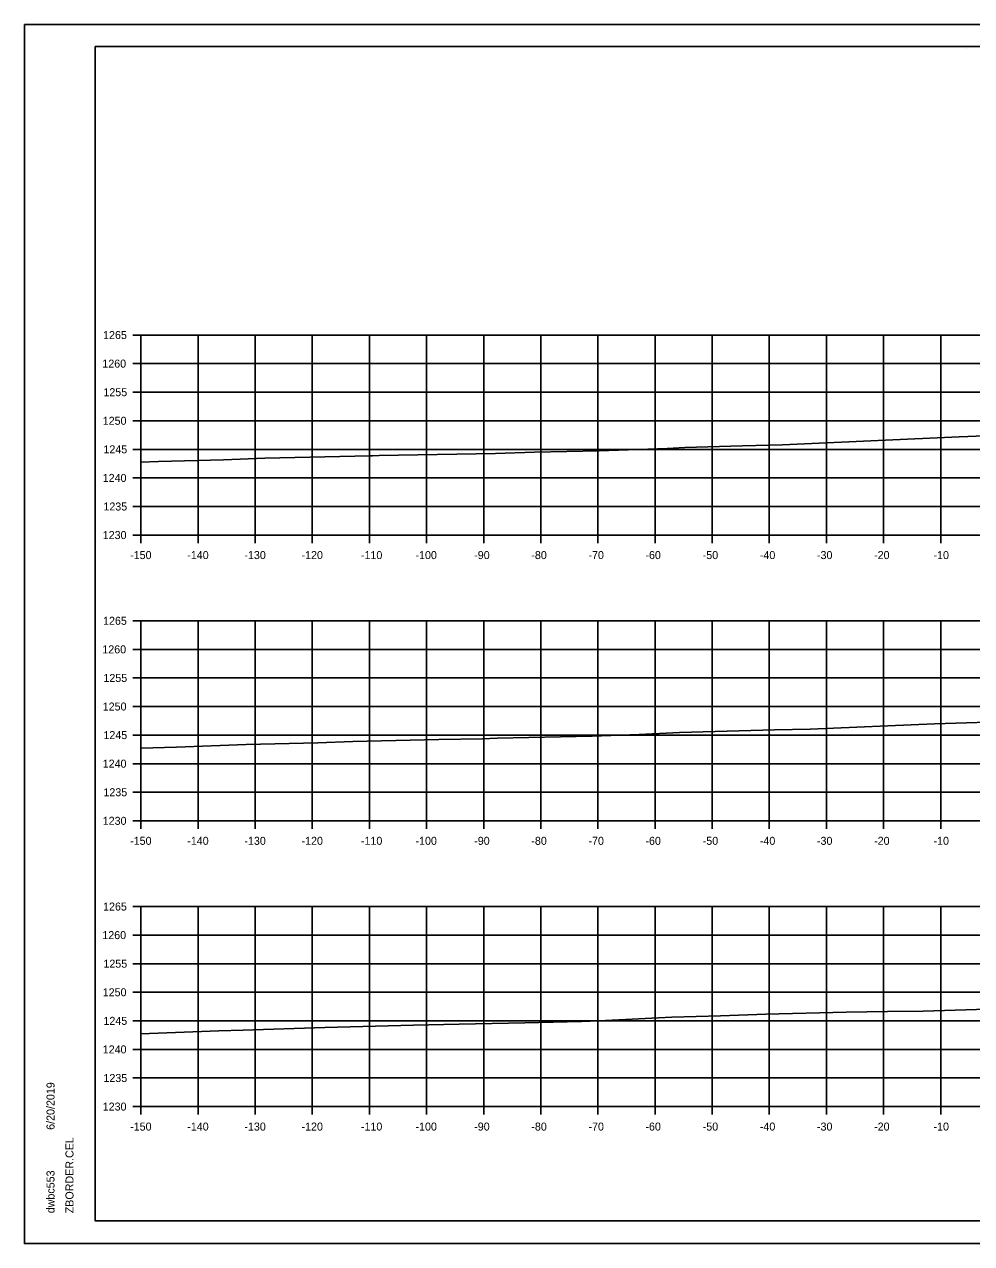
# Model space of a CAD drawing. Extents: x -70 to 701944, y -4 to 666871.
# Drawn here: x 669045.7 to 669211.5, y 663702.3 to 663915.6 of the extents above; entities that cross this region are included whole.
import ezdxf

# ---------------------------------------------------------------- set-up
doc = ezdxf.new("R2010")
doc.units = 0
for name, color, linetype in [('R_Axis', 7, 'Continuous'), ('R_Axis Annot', 7, 'Continuous'), ('R_Border', 7, 'Continuous'), ('R_Exist Surface', 7, 'Continuous'), ('R_Grid', 7, 'Continuous'), ('R_No Plot', 7, 'Continuous')]:
    doc.layers.add(name, color=color, linetype=linetype)

msp = doc.modelspace()

# ---------------------------------------------------------------- linework, layer by layer
at = {"layer": 'R_Axis'}
for p, q in [((669064.67, 663861.24), (669066.07, 663861.24)), ((669066.07, 663826.24), (669066.07, 663861.24)), ((669064.67, 663856.24), (669066.07, 663856.24)), ((669064.67, 663851.24), (669066.07, 663851.24)), ((669064.67, 663846.24), (669066.07, 663846.24)), ((669064.67, 663841.24), (669066.07, 663841.24)), ((669064.67, 663836.24), (669066.07, 663836.24)), ((669064.67, 663831.24), (669066.07, 663831.24)), ((669064.67, 663826.24), (669066.07, 663826.24)), ((669066.07, 663826.24), (669366.07, 663826.24)), ((669066.07, 663824.84), (669066.07, 663826.24)), ((669076.07, 663824.84), (669076.07, 663826.24)), ((669086.07, 663824.84), (669086.07, 663826.24)), ((669096.07, 663824.84), (669096.07, 663826.24)), ((669106.07, 663824.84), (669106.07, 663826.24)), ((669116.07, 663824.84), (669116.07, 663826.24)), ((669126.07, 663824.84), (669126.07, 663826.24)), ((669136.07, 663824.84), (669136.07, 663826.24)), ((669146.07, 663824.84), (669146.07, 663826.24)), ((669156.07, 663824.84), (669156.07, 663826.24)), ((669166.07, 663824.84), (669166.07, 663826.24)), ((669176.07, 663824.84), (669176.07, 663826.24)), ((669186.07, 663824.84), (669186.07, 663826.24)), ((669196.07, 663824.84), (669196.07, 663826.24)), ((669206.07, 663824.84), (669206.07, 663826.24)), ((669064.67, 663811.24), (669066.07, 663811.24)), ((669066.07, 663776.24), (669066.07, 663811.24)), ((669064.67, 663806.24), (669066.07, 663806.24)), ((669064.67, 663801.24), (669066.07, 663801.24)), ((669064.67, 663796.24), (669066.07, 663796.24)), ((669064.67, 663791.24), (669066.07, 663791.24)), ((669064.67, 663786.24), (669066.07, 663786.24)), ((669064.67, 663781.24), (669066.07, 663781.24)), ((669064.67, 663776.24), (669066.07, 663776.24)), ((669066.07, 663776.24), (669366.07, 663776.24)), ((669066.07, 663774.84), (669066.07, 663776.24)), ((669076.07, 663774.84), (669076.07, 663776.24)), ((669086.07, 663774.84), (669086.07, 663776.24)), ((669096.07, 663774.84), (669096.07, 663776.24)), ((669106.07, 663774.84), (669106.07, 663776.24)), ((669116.07, 663774.84), (669116.07, 663776.24)), ((669126.07, 663774.84), (669126.07, 663776.24)), ((669136.07, 663774.84), (669136.07, 663776.24)), ((669146.07, 663774.84), (669146.07, 663776.24)), ((669156.07, 663774.84), (669156.07, 663776.24)), ((669166.07, 663774.84), (669166.07, 663776.24)), ((669176.07, 663774.84), (669176.07, 663776.24)), ((669186.07, 663774.84), (669186.07, 663776.24)), ((669196.07, 663774.84), (669196.07, 663776.24)), ((669206.07, 663774.84), (669206.07, 663776.24)), ((669064.67, 663761.24), (669066.07, 663761.24)), ((669066.07, 663726.24), (669066.07, 663761.24)), ((669064.67, 663756.24), (669066.07, 663756.24)), ((669064.67, 663751.24), (669066.07, 663751.24)), ((669064.67, 663746.24), (669066.07, 663746.24)), ((669064.67, 663741.24), (669066.07, 663741.24)), ((669064.67, 663736.24), (669066.07, 663736.24)), ((669064.67, 663731.24), (669066.07, 663731.24)), ((669064.67, 663726.24), (669066.07, 663726.24)), ((669066.07, 663726.24), (669366.07, 663726.24)), ((669066.07, 663724.84), (669066.07, 663726.24)), ((669076.07, 663724.84), (669076.07, 663726.24)), ((669086.07, 663724.84), (669086.07, 663726.24)), ((669096.07, 663724.84), (669096.07, 663726.24)), ((669106.07, 663724.84), (669106.07, 663726.24)), ((669116.07, 663724.84), (669116.07, 663726.24)), ((669126.07, 663724.84), (669126.07, 663726.24)), ((669136.07, 663724.84), (669136.07, 663726.24)), ((669146.07, 663724.84), (669146.07, 663726.24)), ((669156.07, 663724.84), (669156.07, 663726.24)), ((669166.07, 663724.84), (669166.07, 663726.24)), ((669176.07, 663724.84), (669176.07, 663726.24)), ((669186.07, 663724.84), (669186.07, 663726.24)), ((669196.07, 663724.84), (669196.07, 663726.24)), ((669206.07, 663724.84), (669206.07, 663726.24))]:
    msp.add_line(p, q, dxfattribs=at)
at = {"layer": 'R_Border'}
for p, q in [((669058.07, 663911.7), (669374.25, 663911.7)), ((669058.07, 663706.24), (669058.07, 663911.7)), ((669210.59, 663911.44), (669210.59, 663911.44)), ((669210.59, 663911.44), (669210.59, 663911.44)), ((669058.07, 663706.24), (669058.07, 663706.24)), ((669374.25, 663706.24), (669058.07, 663706.24))]:
    msp.add_line(p, q, dxfattribs=at)
at = {"layer": 'R_Exist Surface'}
for points in [[(669066.07, 663839.01), (669069.17, 663839.1), (669080.52, 663839.41), (669087.76, 663839.68), (669106.12, 663840.1), (669106.6, 663840.12), (669107.77, 663840.15), (669128.13, 663840.51), (669134.96, 663840.73), (669146.31, 663840.97), (669158.16, 663841.4), (669161.27, 663841.55), (669171.36, 663841.83), (669178.29, 663842.04), (669179.65, 663842.11), (669209.32, 663843.4), (669219.78, 663843.83)], [(669066.07, 663788.98), (669072.27, 663789.15), (669084.47, 663789.61), (669097.05, 663789.9), (669103.19, 663790.11), (669118.2, 663790.46), (669125.86, 663790.6), (669128.43, 663790.68), (669145.03, 663791.03), (669153.27, 663791.33), (669160.33, 663791.68), (669174.96, 663792.08), (669176.95, 663792.16), (669183.23, 663792.3), (669204.98, 663793.2), (669219.87, 663793.69)], [(669066.07, 663738.98), (669079.71, 663739.51), (669083.96, 663739.6), (669098.28, 663740.1), (669113.79, 663740.46), (669121.78, 663740.65), (669133.26, 663740.91), (669143.18, 663741.12), (669146.23, 663741.23), (669158.98, 663741.86), (669167.55, 663742.09), (669175.43, 663742.43), (669189.52, 663742.75), (669196.74, 663742.86), (669202.98, 663742.94), (669216.09, 663743.37)]]:
    msp.add_lwpolyline(points, dxfattribs=at)
at = {"layer": 'R_Grid'}
for p, q in [((669066.07, 663861.24), (669366.07, 663861.24)), ((669066.07, 663826.24), (669066.07, 663861.24)), ((669076.07, 663826.24), (669076.07, 663861.24)), ((669086.07, 663826.24), (669086.07, 663861.24)), ((669096.07, 663826.24), (669096.07, 663861.24)), ((669106.07, 663826.24), (669106.07, 663861.24)), ((669116.07, 663826.24), (669116.07, 663861.24)), ((669126.07, 663826.24), (669126.07, 663861.24)), ((669136.07, 663826.24), (669136.07, 663861.24)), ((669146.07, 663826.24), (669146.07, 663861.24)), ((669156.07, 663826.24), (669156.07, 663861.24)), ((669166.07, 663826.24), (669166.07, 663861.24)), ((669176.07, 663826.24), (669176.07, 663861.24)), ((669186.07, 663826.24), (669186.07, 663861.24)), ((669196.07, 663826.24), (669196.07, 663861.24)), ((669206.07, 663826.24), (669206.07, 663861.24)), ((669066.07, 663856.24), (669366.07, 663856.24)), ((669066.07, 663851.24), (669366.07, 663851.24)), ((669066.07, 663846.24), (669366.07, 663846.24)), ((669066.07, 663841.24), (669366.07, 663841.24)), ((669066.07, 663836.24), (669366.07, 663836.24)), ((669066.07, 663831.24), (669366.07, 663831.24)), ((669066.07, 663826.24), (669366.07, 663826.24)), ((669066.07, 663811.24), (669366.07, 663811.24)), ((669066.07, 663776.24), (669066.07, 663811.24)), ((669076.07, 663776.24), (669076.07, 663811.24)), ((669086.07, 663776.24), (669086.07, 663811.24)), ((669096.07, 663776.24), (669096.07, 663811.24)), ((669106.07, 663776.24), (669106.07, 663811.24)), ((669116.07, 663776.24), (669116.07, 663811.24)), ((669126.07, 663776.24), (669126.07, 663811.24)), ((669136.07, 663776.24), (669136.07, 663811.24)), ((669146.07, 663776.24), (669146.07, 663811.24)), ((669156.07, 663776.24), (669156.07, 663811.24)), ((669166.07, 663776.24), (669166.07, 663811.24)), ((669176.07, 663776.24), (669176.07, 663811.24)), ((669186.07, 663776.24), (669186.07, 663811.24)), ((669196.07, 663776.24), (669196.07, 663811.24)), ((669206.07, 663776.24), (669206.07, 663811.24)), ((669066.07, 663806.24), (669366.07, 663806.24)), ((669066.07, 663801.24), (669366.07, 663801.24)), ((669066.07, 663796.24), (669366.07, 663796.24)), ((669066.07, 663791.24), (669366.07, 663791.24)), ((669066.07, 663786.24), (669366.07, 663786.24)), ((669066.07, 663781.24), (669366.07, 663781.24)), ((669066.07, 663776.24), (669366.07, 663776.24)), ((669066.07, 663761.24), (669366.07, 663761.24)), ((669066.07, 663726.24), (669066.07, 663761.24)), ((669076.07, 663726.24), (669076.07, 663761.24)), ((669086.07, 663726.24), (669086.07, 663761.24)), ((669096.07, 663726.24), (669096.07, 663761.24)), ((669106.07, 663726.24), (669106.07, 663761.24)), ((669116.07, 663726.24), (669116.07, 663761.24)), ((669126.07, 663726.24), (669126.07, 663761.24)), ((669136.07, 663726.24), (669136.07, 663761.24)), ((669146.07, 663726.24), (669146.07, 663761.24)), ((669156.07, 663726.24), (669156.07, 663761.24)), ((669166.07, 663726.24), (669166.07, 663761.24)), ((669176.07, 663726.24), (669176.07, 663761.24)), ((669186.07, 663726.24), (669186.07, 663761.24)), ((669196.07, 663726.24), (669196.07, 663761.24)), ((669206.07, 663726.24), (669206.07, 663761.24)), ((669066.07, 663756.24), (669366.07, 663756.24)), ((669066.07, 663751.24), (669366.07, 663751.24)), ((669066.07, 663746.24), (669366.07, 663746.24)), ((669066.07, 663741.24), (669366.07, 663741.24)), ((669066.07, 663736.24), (669366.07, 663736.24)), ((669066.07, 663731.24), (669366.07, 663731.24)), ((669066.07, 663726.24), (669366.07, 663726.24))]:
    msp.add_line(p, q, dxfattribs=at)
at = {"layer": 'R_No Plot'}
for p, q in [((669045.67, 663915.6), (669379, 663915.6)), ((669045.67, 663702.26), (669379, 663702.26))]:
    msp.add_line(p, q, dxfattribs=at)
for points in [[(669045.66, 663915.6), (669379, 663915.6), (669379, 663702.26), (669045.66, 663702.26)], [(669291.99, 663911.7), (669291.99, 663901.82), (669327.72, 663901.82), (669327.72, 663898.9), (669350.92, 663898.9), (669350.92, 663874.57), (669374.25, 663874.57), (669374.25, 663706.24), (669058.07, 663706.24), (669058.07, 663911.7)]]:
    msp.add_lwpolyline(points, close=True, dxfattribs=at)

# ---------------------------------------------------------------- texts
at = {"layer": 'R_Axis Annot'}
for s, p in [('1265', (669059.44, 663860.54)), ('1260', (669059.31, 663855.54)), ('1255', (669059.5, 663850.54)), ('1250', (669059.38, 663845.54)), ('1245', (669059.5, 663840.54)), ('1240', (669059.38, 663835.54)), ('1235', (669059.5, 663830.54)), ('1230', (669059.38, 663825.54)), ('-150', (669064.18, 663822.04)), ('-140', (669074.18, 663822.04)), ('-130', (669084.18, 663822.04)), ('-120', (669094.18, 663822.04)), ('-110', (669104.58, 663822.04)), ('-100', (669114.13, 663822.04)), ('-90', (669124.41, 663822.04)), ('-80', (669134.41, 663822.04)), ('-70', (669144.41, 663822.04)), ('-60', (669154.38, 663822.04)), ('-50', (669164.41, 663822.04)), ('-40', (669174.41, 663822.04)), ('-30', (669184.41, 663822.04)), ('-20', (669194.41, 663822.04)), ('-10', (669204.81, 663822.04)), ('1265', (669059.44, 663810.54)), ('1260', (669059.31, 663805.54)), ('1255', (669059.5, 663800.54)), ('1250', (669059.38, 663795.54)), ('1245', (669059.5, 663790.54)), ('1240', (669059.38, 663785.54)), ('1235', (669059.5, 663780.54)), ('1230', (669059.38, 663775.54)), ('-150', (669064.18, 663772.04)), ('-140', (669074.18, 663772.04)), ('-130', (669084.18, 663772.04)), ('-120', (669094.18, 663772.04)), ('-110', (669104.58, 663772.04)), ('-100', (669114.13, 663772.04)), ('-90', (669124.41, 663772.04)), ('-80', (669134.41, 663772.04)), ('-70', (669144.41, 663772.04)), ('-60', (669154.38, 663772.04)), ('-50', (669164.41, 663772.04)), ('-40', (669174.41, 663772.04)), ('-30', (669184.41, 663772.04)), ('-20', (669194.41, 663772.04)), ('-10', (669204.81, 663772.04)), ('1265', (669059.44, 663760.54)), ('1260', (669059.31, 663755.54)), ('1255', (669059.5, 663750.54)), ('1250', (669059.38, 663745.54)), ('1245', (669059.5, 663740.54)), ('1240', (669059.38, 663735.54)), ('1235', (669059.5, 663730.54)), ('1230', (669059.38, 663725.54)), ('-150', (669064.18, 663722.04)), ('-140', (669074.18, 663722.04)), ('-130', (669084.18, 663722.04)), ('-120', (669094.18, 663722.04)), ('-110', (669104.58, 663722.04)), ('-100', (669114.13, 663722.04)), ('-90', (669124.41, 663722.04)), ('-80', (669134.41, 663722.04)), ('-70', (669144.41, 663722.04)), ('-60', (669154.38, 663722.04)), ('-50', (669164.41, 663722.04)), ('-40', (669174.41, 663722.04)), ('-30', (669184.41, 663722.04)), ('-20', (669194.41, 663722.04)), ('-10', (669204.81, 663722.04))]:
    msp.add_text(s, height=1.4, dxfattribs=at).set_placement(p)
at = {"layer": 'R_Border'}
for s, p in [('6/20/2019', (669050.94, 663722.17)), ('ZBORDER.CEL', (669054.26, 663707.57)), ('dwbc553', (669050.94, 663707.57))]:
    msp.add_text(s, height=1.4, rotation=90, dxfattribs=at).set_placement(p)

doc.saveas('drawing.dxf')
